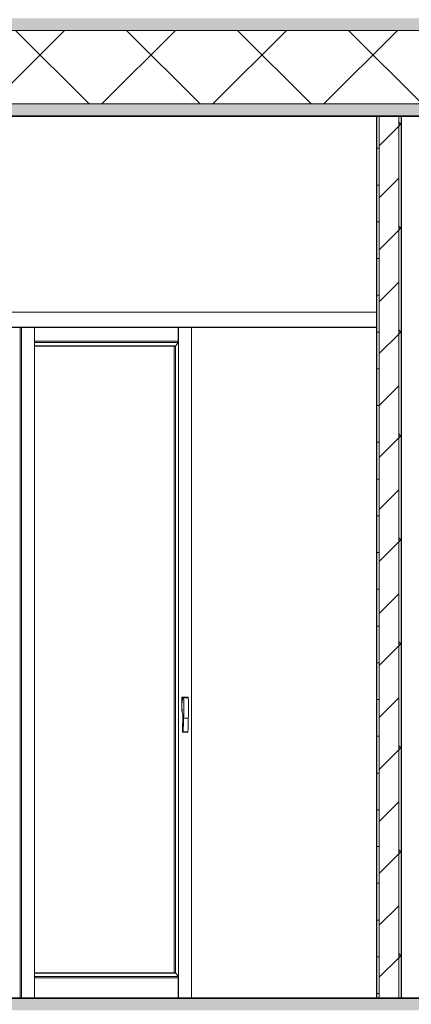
# Model space of a CAD drawing. Header units: inches. Extents: x 424 to 2043, y -237 to 445.
# Tile 877 of 965: x 881.03 to 882.63, y 224.67 to 228.69. Entities that reach past the tile are written whole.
import ezdxf

# ---------------------------------------------------------------- set-up
doc = ezdxf.new("R2010")
doc.units = ezdxf.units.IN
doc.header["$MEASUREMENT"] = 0
for name, color, linetype, lineweight in [('A-DOOR', 31, 'Continuous', 9), ('A-FLOR', 192, 'Continuous', 9), ('A-FLOR-MCUT', 51, 'Continuous', 9), ('A-FLOR-PATT', 8, 'Continuous', 35), ('A-WALL', 113, 'Continuous', 9), ('A-WALL-PATT', 111, 'Continuous', 25)]:
    doc.layers.add(name, color=color, linetype=linetype, lineweight=lineweight)
pattern_1 = [(0, (853.73654, 227.41621), (0.406, 0.102), [0.034, -0.271, 0.034, -0.271, -1.626]), (0, (853.73654, 227.41621), (0.406, 0.102), [-0.61, 0.034, -0.576, 0.034, -0.271, -0.711]), (0, (853.73654, 227.41621), (0.406, 0.102), [-1.524, 0.034, -0.17, 0.034, -0.474]), (120, (853.88954, 227.46721), (-0.2913346, 0.3006063), [0.034, -0.271, 0.034, -0.271, -1.626]), (120, (853.88954, 227.46721), (-0.2913346, 0.3006063), [-0.61, 0.034, -0.576, 0.034, -0.271, -0.711]), (120, (853.88954, 227.46721), (-0.2913346, 0.3006063), [-1.524, 0.034, -0.17, 0.034, -0.474]), (240, (853.94054, 227.67021), (-0.1146654, -0.4026063), [0.034, -0.271, 0.034, -0.271, -1.626]), (240, (853.94054, 227.67021), (-0.1146654, -0.4026063), [-0.61, 0.034, -0.576, 0.034, -0.271, -0.711]), (240, (853.94054, 227.67021), (-0.1146654, -0.4026063), [-1.524, 0.034, -0.17, 0.034, -0.474])]

# ---------------------------------------------------------------- blocks, each defined once
blk = doc.blocks.new('5-panel_Bi-fold_external_door_10806 - Type 1-V68-Section 1')
at = {"layer": 'A-DOOR'}
for p, q in [((-98.9014, 12.4), (-94.3983, 12.4)), ((-98.9014, 12.339), (-94.3983, 12.339)), ((-98.9014, 12.337), (-94.3983, 12.337)), ((-95.8518, 9.6), (-95.8518, 12.3379)), ((-95.8462, 9.6), (-95.8462, 12.3379)), ((-95.7924, 9.6), (-95.7924, 12.3379)), ((-95.2068, 12.3375), (-95.2068, 12.2816)), ((-95.2061, 12.3375), (-95.2061, 9.6)), ((-95.1524, 12.3375), (-95.1524, 9.6)), ((-95.2068, 12.2816), (-95.7924, 12.2816)), ((-95.2069, 12.2766), (-95.7924, 12.2766)), ((-95.2167, 12.2627), (-95.7924, 12.2627)), ((-95.2201, 12.2614), (-95.7924, 12.2614)), ((-95.2242, 12.2614), (-95.2242, 9.7031)), ((-95.2176, 12.2627), (-95.2176, 9.7018)), ((-95.2069, 12.2766), (-95.2167, 12.2627)), ((-95.2068, 12.2816), (-95.2069, 12.2766)), ((-95.1929, 10.7714), (-95.1929, 10.8284)), ((-95.1929, 10.8284), (-95.1894, 10.8284)), ((-95.188, 10.8284), (-95.1919, 10.7999)), ((-95.1761, 10.8284), (-95.1894, 10.8284)), ((-95.1894, 10.8284), (-95.1894, 10.8183)), ((-95.1871, 10.8284), (-95.188, 10.8284)), ((-95.168, 10.8284), (-95.1871, 10.8284)), ((-95.1849, 10.8253), (-95.1658, 10.8253)), ((-95.1761, 10.8284), (-95.1761, 10.8284)), ((-95.1689, 10.8284), (-95.1689, 10.8284)), ((-95.1929, 10.7714), (-95.1915, 10.7714)), ((-95.1919, 10.7999), (-95.1919, 10.7923)), ((-95.1919, 10.7923), (-95.1914, 10.769)), ((-95.1888, 10.7592), (-95.19, 10.6873)), ((-95.1849, 10.7424), (-95.1658, 10.7424)), ((-95.1884, 10.6856), (-95.1693, 10.6856)), ((-95.1869, 10.6871), (-95.1678, 10.6871)), ((-95.1707, 10.6866), (-95.1708, 10.6869)), ((-95.2201, 9.7031), (-95.7924, 9.7031)), ((-95.2167, 9.7018), (-95.7924, 9.7018)), ((-95.2069, 9.6879), (-95.7924, 9.6879)), ((-95.2167, 9.7018), (-95.2069, 9.6879)), ((-95.2069, 9.6879), (-95.2068, 9.6829)), ((-95.2068, 9.6829), (-95.7924, 9.6829)), ((-95.2068, 9.6829), (-95.2068, 9.6))]:
    blk.add_line(p, q, dxfattribs=at)
at = {"layer": 'A-DOOR', "flags": 128}
for points in [[(-95.19, 10.6873), (-95.1899, 10.6869), (-95.1898, 10.6866), (-95.1896, 10.6863), (-95.1894, 10.686), (-95.1891, 10.6858), (-95.1888, 10.6857), (-95.1885, 10.6856), (-95.1882, 10.6857), (-95.1878, 10.6858), (-95.1876, 10.6859), (-95.1873, 10.6862), (-95.1871, 10.6865), (-95.187, 10.6868), (-95.1869, 10.6871)], [(-95.1685, 10.6859), (-95.1688, 10.6858), (-95.1691, 10.6857), (-95.1694, 10.6856), (-95.1697, 10.6857), (-95.17, 10.6858), (-95.1703, 10.686)], [(-95.1678, 10.6871), (-95.1679, 10.6868), (-95.168, 10.6865), (-95.1682, 10.6862)]]:
    blk.add_lwpolyline(points, dxfattribs=at)
at = {"layer": 'A-DOOR'}
for centre, major_axis, start_param, end_param in [((-95.1871, 10.8253), (0, 0.00312), 4.712389, 6.283185), ((-95.973, 10.7838), (0, 1.1153), 4.67521, 4.749568), ((-95.168, 10.8253), (0, 0.00312), 6.169272, 6.283185), ((-95.168, 10.8253), (0, 0.00312), 4.712389, 6.021386), ((-95.9539, 10.7838), (0, 1.1153), 4.67521, 4.749568), ((-95.3022, 10.7039), (0, 0.1696), 5.044761, 5.106591), ((-95.7605, 10.7573), (0, 0.8141), 4.62605, 4.694008), ((-95.7414, 10.7573), (0, 0.8141), 4.62605, 4.694008)]:
    blk.add_ellipse(centre, major_axis=major_axis, ratio=0.707107, start_param=start_param, end_param=end_param, dxfattribs=at)

msp = doc.modelspace()

# ---------------------------------------------------------------- hatches: boundary and pattern name
at = {"layer": 'A-FLOR-PATT', "lineweight": 9}
h = msp.add_hatch(dxfattribs=at)
h.set_pattern_fill('FP_2', color=256, style=0, pattern_type=2)
h.set_pattern_definition(pattern_1)
h.paths.add_polyline_path([(875.3189, 228.6472), (886.8354, 228.6472), (886.8354, 228.6972), (867.8402, 228.6972), (867.8402, 228.6472), (875.0335, 228.6472)], flags=0)
h = msp.add_hatch(dxfattribs=at)
h.set_pattern_fill('FP_3', color=256, style=0, pattern_type=2)
h.set_pattern_definition([(45, (853.73654, 227.4162), (-0.2262742, 0.2262742), []), (135, (853.73654, 227.4162), (-0.2262742, -0.2262742), [])])
h.paths.add_polyline_path([(867.8402, 228.3472), (886.8354, 228.3472), (886.8354, 228.6472), (867.8402, 228.6472), (867.8402, 228.3689)], flags=0)
h = msp.add_hatch(dxfattribs=at)
h.set_pattern_fill('FP_4', color=256, style=0, pattern_type=2)
h.set_pattern_definition([(108.435, (853.84554, 227.41621), (-0.41678894, 0.83294356), [0.158, -1.159]), (139.399, (853.795544, 227.56621), (-2.49915805, 2.08284494), [0.077, -3.763]), (136.848, (854.153544, 227.616212), (-6.247659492, 5.831057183), [0.183, -8.952]), (109.983, (854.020544, 227.741212), (-1.249748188, 3.331484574), [0.098, -4.778]), (90, (853.98654, 227.4162), (-0.417, 0.417), [0.083, -0.333]), (118.443, (853.986544, 227.500212), (2.9159587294, -5.414786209), [0.227, -11.141]), (84.289, (853.878544, 227.69921), (-0.416051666, -3.74820264), [0.084, -4.102]), (129.806, (853.886544, 227.78321), (1.66603147, -2.08199523), [0.065, -3.188])])
h.paths.add_polyline_path([(886.8354, 228.2972), (886.8354, 228.3472), (867.8402, 228.3472), (867.8402, 228.2972), (886.7343, 228.2972)], flags=0)
h = msp.add_hatch(dxfattribs=at)
h.set_pattern_fill('FP_2', color=256, style=0, pattern_type=2)
h.set_pattern_definition(pattern_1)
h.paths.add_polyline_path([(879.0289, 224.6472), (886.8354, 224.6472), (886.8354, 224.6972), (867.0262, 224.6972), (867.0262, 224.6472), (878.7435, 224.6472)], flags=0)
at = {"layer": 'A-WALL-PATT', "lineweight": 9}
h = msp.add_hatch(dxfattribs=at)
h.set_pattern_fill('FP_5', color=256, style=0, pattern_type=2)
h.set_pattern_definition([(0, (853.73654, 227.41621), (0, 0.15), []), (90, (853.73654, 227.41621), (-0.15, 9e-18), [])])
h.paths.add_polyline_path([(882.4983, 224.6972), (882.4983, 228.2972), (882.4883, 228.2972), (882.4883, 224.6972)], flags=0)
h = msp.add_hatch(dxfattribs=at)
h.set_pattern_fill('FP_6', color=256, style=0, pattern_type=2)
h.set_pattern_definition([(45, (853.73654, 227.41621), (-0.106066, 0.106066), [])])
h.paths.add_polyline_path([(882.5784, 224.6972), (882.5784, 228.2972), (882.4983, 228.2972), (882.4983, 224.6972)], flags=0)
h = msp.add_hatch(dxfattribs=at)
h.set_pattern_fill('FP_7', color=256, style=0, pattern_type=2)
h.set_pattern_definition([(45, (853.73654, 227.4162), (-0.212132, 0.212132), []), (135, (853.73654, 227.4162), (-0.212132, -0.212132), [])])
h.paths.add_polyline_path([(882.5885, 224.6972), (882.5885, 228.2972), (882.5784, 228.2972), (882.5784, 224.6972)], flags=0)

# ---------------------------------------------------------------- linework, layer by layer
at = {"layer": 'A-FLOR', "lineweight": 35}
for p, q in [((886.8354, 228.2972), (867.8402, 228.2972)), ((886.8354, 224.6972), (867.0262, 224.6972))]:
    msp.add_line(p, q, dxfattribs=at)
at = {"layer": 'A-FLOR-MCUT'}
for p, q in [((886.8354, 228.6472), (867.8402, 228.6472)), ((886.8354, 228.3472), (867.8402, 228.3472))]:
    msp.add_line(p, q, dxfattribs=at)
at = {"layer": 'A-WALL', "lineweight": 25}
for p, q in [((882.4883, 228.2972), (882.4883, 224.6972)), ((882.5885, 228.2972), (882.5885, 224.6972))]:
    msp.add_line(p, q, dxfattribs=at)
at = {"layer": 'A-WALL'}
for p, q in [((882.4983, 228.2972), (882.4983, 224.6972)), ((882.5784, 228.2972), (882.5784, 224.6972)), ((877.9411, 227.4972), (882.4883, 227.4972))]:
    msp.add_line(p, q, dxfattribs=at)

# ---------------------------------------------------------------- block references
at = {"layer": 'A-DOOR'}
msp.add_blockref('5-panel_Bi-fold_external_door_10806 - Type 1-V68-Section 1', (976.8865, 215.0972), dxfattribs=at)

doc.saveas('drawing.dxf')
